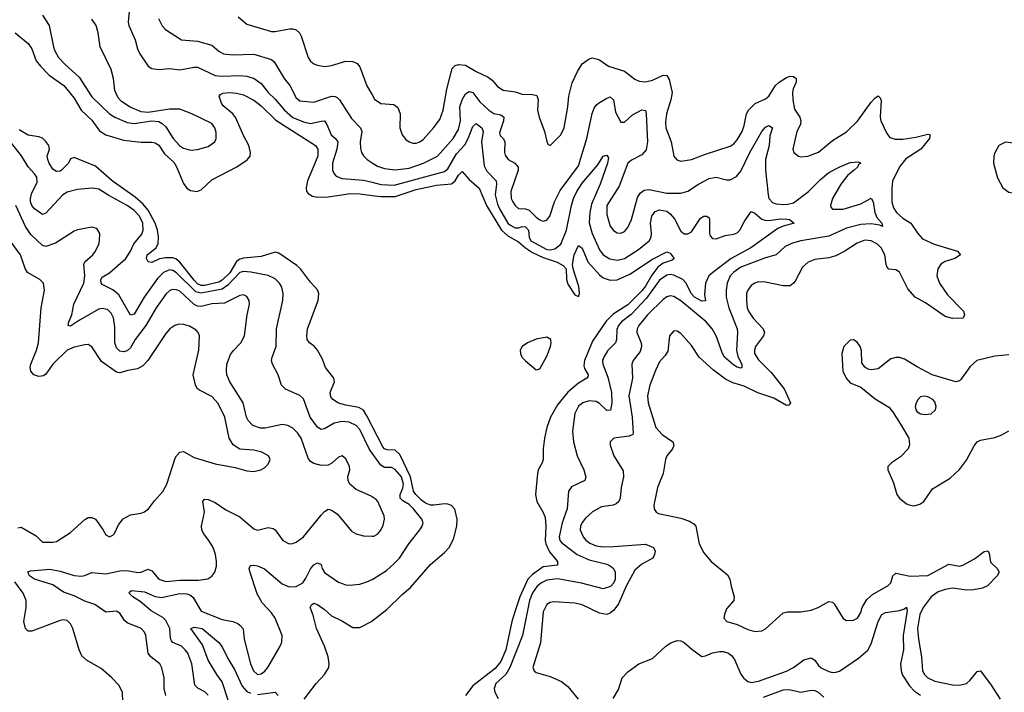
# Model space of a CAD drawing. Header units: inches. Extents: x 1649636 to 1815363, y 506543 to 641975.
# Tile 630 of 656: x 1748001 to 1753584, y 615629 to 619444. Entities that reach past the tile are written whole.
import ezdxf

# ---------------------------------------------------------------- set-up
doc = ezdxf.new("R2010")
doc.units = ezdxf.units.IN
doc.header["$MEASUREMENT"] = 0
doc.layers.add('B7641', color=7, linetype='Continuous')
doc.layers.add('B7651', color=7, linetype='Continuous')

msp = doc.modelspace()

# ---------------------------------------------------------------- linework, layer by layer
at = {"layer": 'B7641', "color": 5}
for points, elevation in [([(1748624.9, 619510), (1748616.4, 619430), (1748620.4, 619410), (1748656.6, 619330), (1748670, 619277.6), (1748682, 619250), (1748730, 619180.7), (1748750, 619167.6), (1748790, 619161.7), (1748850, 619167), (1748910, 619159.8), (1748990, 619174.4), (1749010, 619173.9), (1749110, 619127.9), (1749150, 619123.4), (1749250, 619127.9), (1749290, 619123.3), (1749331.3, 619110), (1749370, 619082.5), (1749410, 619030.2), (1749450, 618992.5), (1749502.6, 618930), (1749549.8, 618889.8), (1749610, 618863.6), (1749650, 618854.3), (1749710, 618868.9), (1749730, 618869.2), (1749743.7, 618850), (1749767.3, 618790), (1749793, 618770), (1749804.8, 618750), (1749799, 618710), (1749774.8, 618630), (1749775, 618590), (1749783.9, 618570), (1749796.3, 618556.3), (1749830, 618543), (1749950, 618533.9), (1750000, 618521.8)], 540), ([(1748131.5, 619470), (1748168.1, 619410), (1748192.6, 619290), (1748199, 619270), (1748222.3, 619230), (1748258.6, 619190), (1748338.6, 619118.6), (1748410, 619005.4), (1748510, 618908.9), (1748540.5, 618890), (1748610, 618860.2), (1748650, 618855.8), (1748750.4, 618870.4), (1748790, 618865.8), (1748810, 618855.6), (1748830, 618836.5), (1748870.9, 618770), (1748910, 618728), (1748930, 618715.2), (1748970, 618703.2), (1749010, 618708.1), (1749070, 618724.6), (1749108.3, 618751.7), (1749116.3, 618770), (1749115.8, 618804.2), (1749108.5, 618830), (1749090, 618855.1), (1748977.6, 618910), (1748910, 618935.9), (1748850, 618935.7), (1748730, 618917.2), (1748690, 618920.9), (1748627.3, 618947.3), (1748579.6, 618979.6), (1748559.7, 618999.7), (1748541.8, 619041.8), (1748533.4, 619110), (1748520.5, 619160.5), (1748458, 619290), (1748446.3, 619370), (1748434.9, 619410), (1748410, 619446.3)], 540), ([(1748788, 619450), (1748810, 619408.2), (1748827.8, 619387.8), (1748918, 619330), (1749010, 619321.3), (1749090, 619299.7), (1749130, 619265.8), (1749156.3, 619250), (1749210, 619243.5), (1749330, 619247.3), (1749430, 619217.3), (1749444.8, 619204.8), (1749501.4, 619110), (1749532.5, 619070), (1749570, 618999.6), (1749590, 618983), (1749670, 618976.3), (1749770, 619009.6), (1749790, 619008.1), (1749801.7, 619001.7), (1749815, 618990), (1749883.6, 618883.6), (1749933.2, 618830), (1749940.7, 618810), (1749932.8, 618750), (1749933.8, 618713.8), (1749939.6, 618690), (1749950.9, 618670.9), (1749971.8, 618650), (1750000, 618631.6)], 560), ([(1749239.5, 619459.5), (1749290, 619419), (1749430, 619376.5), (1749450, 619376.3), (1749531.1, 619391.1), (1749550, 619392), (1749570, 619386.5), (1749587.6, 619370), (1749598, 619350), (1749637.8, 619230), (1749650, 619208.5), (1749670, 619193.4), (1749690, 619185.2), (1749730, 619178.3), (1749770, 619183.6), (1749850, 619208.3), (1749890, 619206.9), (1749915.6, 619195.6), (1749930, 619176.3), (1749970, 619068.4), (1750000, 619016.8)], 580), ([(1747974.9, 619370), (1748048.9, 619308.9), (1748070, 619279.1), (1748095.5, 619210), (1748119.2, 619179.2), (1748168.6, 619128.6), (1748252.6, 619070), (1748310, 618997.7), (1748350.8, 618930.8), (1748410, 618874.4), (1748453.3, 618813.3), (1748490, 618790.5), (1748590, 618760.3), (1748690, 618748.4), (1748750, 618749.5), (1748770, 618745.3), (1748790, 618732.6), (1748823.4, 618683.4), (1748876.1, 618636.1), (1748890.9, 618610), (1748930, 618514.4), (1748950, 618488.7), (1748970, 618474), (1749006, 618470), (1749030, 618478.4), (1749090, 618534.9), (1749233.5, 618610), (1749291.3, 618648.7), (1749308.5, 618670), (1749310.9, 618690), (1749301.6, 618730), (1749269.1, 618790), (1749227.4, 618887.4), (1749210.4, 618910.4), (1749155.1, 618955.1), (1749145, 618970), (1749133, 619010), (1749140, 619020), (1749153.6, 619026.4), (1749190, 619031.1), (1749230, 619027.3), (1749270, 619018.2), (1749330, 618986.5), (1749370, 618955.7), (1749454, 618874), (1749679.3, 618730), (1749691.2, 618710), (1749691.5, 618670), (1749633.3, 618530), (1749625.4, 618490), (1749627.9, 618470), (1749637.1, 618457.1), (1749662, 618442), (1749690, 618437.4), (1749750, 618439.5), (1749877.1, 618457.1), (1749930, 618455.7), (1750000, 618446.5)], 520), ([(1750000, 617138), (1749970, 617197), (1749950, 617228.4), (1749924.4, 617244.4), (1749850, 617256.9), (1749809.4, 617269.4), (1749776.9, 617290), (1749764.9, 617304.9), (1749761.8, 617330), (1749786, 617390), (1749783.1, 617410), (1749735.1, 617470), (1749718.5, 617518.5), (1749690.9, 617570), (1749671.3, 617591.3), (1749644.7, 617610), (1749632.4, 617630), (1749628.8, 617648.8), (1749633.3, 617690), (1749693.5, 617850), (1749698.3, 617890), (1749690.8, 617910.8), (1749650, 617954.8), (1749594.6, 618030), (1749573.8, 618050), (1749470, 618118.8), (1749450, 618124.3), (1749370, 618100.8), (1749270, 618091.5), (1749250, 618085.9), (1749230, 618071.3), (1749192.1, 618007.9), (1749150, 617965.8), (1749130, 617955.4), (1749050, 617936.3), (1749030, 617935.9), (1749010, 617946), (1748990, 617966.3), (1748910, 618068.4), (1748887.4, 618087.4), (1748870, 618092.6), (1748827.6, 618092.4), (1748793.4, 618086.6), (1748750, 618066.4), (1748730.5, 618070.5), (1748719.9, 618090), (1748725, 618110), (1748775.6, 618150), (1748786.6, 618173.4), (1748788.2, 618211.8), (1748782.6, 618250), (1748769.6, 618290), (1748730, 618363.6), (1748699.6, 618399.6), (1748657, 618437), (1748525.5, 618530), (1748432, 618612), (1748310, 618662.6), (1748290, 618654.5), (1748277.3, 618630), (1748238, 618590), (1748230, 618584.7), (1748210, 618582.4), (1748190, 618596.5), (1748167.9, 618630), (1748160.7, 618650), (1748158, 618670), (1748171, 618710), (1748166, 618730), (1748150, 618753.3), (1748130, 618771.2), (1748110, 618778.5), (1748050, 618788), (1747998, 618818)], 520), ([(1750000, 616984.3), (1749984.9, 617004.9), (1749930, 617118.9), (1749910, 617141.9), (1749870, 617161), (1749830, 617165.2), (1749784.7, 617155.3), (1749730, 617123.4), (1749710, 617119), (1749690, 617131.6), (1749649.3, 617190), (1749610, 617294), (1749590, 617312), (1749508.9, 617348.9), (1749485.1, 617370), (1749466.3, 617430), (1749435.4, 617490), (1749429.8, 617510), (1749432.8, 617530), (1749455, 617590), (1749458, 617690), (1749494.2, 617850), (1749494.6, 617890), (1749487.1, 617927.1), (1749473.8, 617950), (1749450, 617972.9), (1749410, 617992.2), (1749311.9, 618011.9), (1749270, 618015.8), (1749250, 618008.9), (1749182.4, 617937.6), (1749150, 617915.1), (1749030, 617892.8), (1749001, 617901), (1748890, 618007), (1748870, 618020.5), (1748850, 618025.3), (1748817.2, 618010), (1748783.6, 617976.4), (1748706.5, 617870), (1748650, 617774), (1748630, 617767.8), (1748563.8, 617883.8), (1748530, 617911.9), (1748470, 617942.3), (1748462.7, 617950), (1748461.2, 617970), (1748470, 617984.2), (1748510, 618008.4), (1748604.1, 618090), (1748629.9, 618130), (1748648, 618172), (1748693.7, 618226.3), (1748700.8, 618250), (1748699.5, 618290), (1748681.1, 618330), (1748650, 618361.3), (1748610.5, 618390), (1748506.5, 618446.5), (1748450, 618482.8), (1748412.4, 618487.6), (1748330, 618480.9), (1748270, 618465.7), (1748245.4, 618450), (1748150, 618346.2), (1748130, 618338.5), (1748086.3, 618370), (1748069.9, 618390), (1748063.2, 618410), (1748062.6, 618430), (1748070, 618461.6), (1748100, 618520), (1748098, 618550), (1748085.8, 618570), (1748049.5, 618609.5), (1748010.8, 618670.8), (1747949.2, 618750)], 540), ([(1750000, 616737.3), (1749998.4, 616738.4), (1749910, 616779.7), (1749874.3, 616810), (1749863.5, 616830), (1749861.3, 616850), (1749873, 616890), (1749871.2, 616910), (1749850, 616952.3), (1749830, 616969.4), (1749810, 616962.9), (1749772.2, 616927.8), (1749750, 616917.2), (1749710, 616915.1), (1749670, 616925.6), (1749650, 616938.5), (1749636.7, 616956.8), (1749597.7, 617070), (1749579, 617099), (1749550, 617127.2), (1749521.7, 617141.7), (1749490, 617147.2), (1749393.2, 617126.8), (1749366.2, 617126.2), (1749322.6, 617142.6), (1749297.4, 617170), (1749288.4, 617190), (1749268.2, 617270), (1749192.8, 617390), (1749175.8, 617430), (1749173.5, 617453.5), (1749175.9, 617490), (1749196.1, 617543.9), (1749213, 617567), (1749256, 617610), (1749276.4, 617650), (1749290.8, 617769.2), (1749305.3, 617830), (1749302.7, 617850), (1749290, 617874), (1749270, 617883.9), (1749250, 617879.8), (1749163.3, 617836.7), (1749090, 617831.8), (1749030, 617816.5), (1749010, 617819.2), (1748990, 617828.6), (1748910, 617903), (1748890, 617911.7), (1748870, 617913.4), (1748852.6, 617907.4), (1748830, 617887.7), (1748774.6, 617810), (1748716.8, 617710), (1748656, 617630), (1748630, 617582.8), (1748610, 617565.2), (1748590, 617559.9), (1748570, 617563), (1748550, 617582.3), (1748541.7, 617610), (1748540.8, 617700.8), (1748532.4, 617752.4), (1748519.7, 617779.7), (1748499.1, 617799.1), (1748470, 617805.7), (1748450, 617801.2), (1748339.7, 617740.3), (1748290, 617706.2), (1748277.2, 617710), (1748279.2, 617730), (1748298, 617770), (1748309.2, 617830), (1748365.1, 617950), (1748370.4, 617990.4), (1748364.2, 618055.8), (1748370, 618070.4), (1748415.6, 618110), (1748431.6, 618130), (1748449.6, 618170), (1748454.5, 618190), (1748455.1, 618230), (1748438.7, 618258.7), (1748410, 618267.3), (1748330, 618251.3), (1748310, 618243.5), (1748204.7, 618175.3), (1748150, 618157), (1748130, 618162.9), (1748064.6, 618224.6), (1748034.8, 618270), (1747979.1, 618390)], 560), ([(1747990, 616561.3), (1748010, 616565.3), (1748095.3, 616515.3), (1748130, 616480.5), (1748190, 616479.3), (1748210, 616484.4), (1748290, 616534.6), (1748370, 616608), (1748390, 616619.3), (1748410, 616620.7), (1748430.4, 616610.4), (1748472.7, 616552.7), (1748490, 616521), (1748510, 616510.8), (1748530, 616519.1), (1748538.4, 616530), (1748561.5, 616578.5), (1748587.7, 616612.3), (1748630, 616634.3), (1748690, 616644.9), (1748710, 616652.7), (1748731, 616669), (1748765.2, 616714.8), (1748813.2, 616766.8), (1748836.3, 616810), (1748883.5, 616956.5), (1748890, 616970.4), (1748910, 616991.6), (1748930, 616994), (1748990, 616960.2), (1749110, 616923.6), (1749222.9, 616902.9), (1749290, 616884.9), (1749330, 616880.4), (1749368.7, 616890), (1749390, 616902), (1749410, 616922.8), (1749422, 616950), (1749412.7, 616970), (1749375.1, 616990), (1749330, 617001.4), (1749250, 617008.3), (1749211.9, 617031.9), (1749189.8, 617070), (1749165.2, 617190), (1749126.5, 617266.5), (1749090, 617305.8), (1749021.9, 617341.9), (1749010.5, 617350.5), (1748998, 617370), (1748985.4, 617430), (1749017.7, 617570), (1749021.7, 617650), (1749014.3, 617670), (1749002.7, 617682.7), (1748964.9, 617704.9), (1748930, 617714.6), (1748903.8, 617716.2), (1748880.5, 617710), (1748852, 617690), (1748830, 617664.2), (1748727.3, 617510), (1748699.9, 617480.1), (1748670, 617463.4), (1748613.7, 617453.7), (1748570, 617440.2), (1748550, 617443.6), (1748464.9, 617504.9), (1748410, 617587.8), (1748390, 617600.5), (1748370, 617600.3), (1748310, 617587.1), (1748270, 617568.4), (1748190.2, 617490), (1748150, 617432.6), (1748136.7, 617423.3), (1748110, 617419.8), (1748082.4, 617430), (1748065.4, 617450), (1748061.1, 617470), (1748064.4, 617490), (1748097.3, 617570), (1748108.9, 617610), (1748124, 617810), (1748141.4, 617910), (1748135.8, 617950), (1748115.6, 617970), (1748045.3, 618010), (1748033, 618033), (1748006.3, 618110), (1747947.2, 618190)], 580), ([(1748830.7, 615610), (1748821.2, 615650), (1748819.8, 615710), (1748807.7, 615767.7), (1748795.6, 615790), (1748745.7, 615830), (1748730.8, 615850), (1748716.4, 615950), (1748708.8, 615968.8), (1748690, 615989.6), (1748610, 616022.6), (1748596, 616036), (1748570, 616077.4), (1748550, 616089.7), (1748490, 616082.4), (1748426.8, 616126.8), (1748370, 616145.3), (1748310, 616174.9), (1748250, 616196.5), (1748190, 616239.1), (1748084.7, 616270), (1748056.4, 616290), (1748047.7, 616312.3), (1748061.8, 616318.2), (1748172.9, 616327.1), (1748230, 616315.7), (1748310, 616290.2), (1748350, 616286.6), (1748370, 616290.2), (1748410, 616308.2), (1748490, 616300.1), (1748570, 616317.1), (1748610, 616319.5), (1748671.4, 616308.6), (1748690, 616310.2), (1748730, 616327.9), (1748750, 616317.3), (1748790, 616270.2), (1748830, 616257.7), (1748910, 616265), (1749015.8, 616264.2), (1749067.9, 616272.1), (1749091.8, 616288.2), (1749108.2, 616310), (1749116.8, 616343.2), (1749117.2, 616370), (1749111.6, 616410), (1749098.2, 616450), (1749074.8, 616490), (1749043.5, 616530), (1749034.8, 616550), (1749032.9, 616570), (1749048.9, 616650), (1749040.5, 616710), (1749050, 616723.8), (1749070, 616721.7), (1749110, 616705.8), (1749170, 616664), (1749250, 616623.1), (1749330, 616555.5), (1749350, 616548.5), (1749410, 616563.8), (1749438, 616558), (1749450.5, 616550), (1749492.7, 616490), (1749530, 616471.6), (1749550, 616472.9), (1749570, 616480.9), (1749610, 616510.4), (1749710, 616633.1), (1749730, 616654.9), (1749750, 616667.2), (1749770, 616662), (1749801, 616641), (1749883.4, 616543.4), (1749910, 616527), (1749950, 616515.8), (1750000, 616515)], 560), ([(1749070, 615612.4), (1749051.5, 615631.5), (1749012.3, 615652.3), (1748994.8, 615670), (1748977.2, 615790), (1748954.7, 615850), (1748940.5, 615870), (1748918.2, 615890), (1748870.4, 615910.4), (1748861.4, 615921.4), (1748856.3, 615936.3), (1748852.9, 615990), (1748830, 616036.3), (1748812.4, 616052.4), (1748747.5, 616090), (1748683.8, 616143.7), (1748642.2, 616170), (1748623, 616190), (1748623.5, 616196.5), (1748634.5, 616205.5), (1748710, 616197.8), (1748770, 616172.5), (1748806.2, 616166.2), (1748910, 616189.1), (1748950, 616187.1), (1748970, 616178.8), (1748985.5, 616165.5), (1749030, 616088.3), (1749150, 616041.7), (1749209.3, 616029.3), (1749238.2, 616018.2), (1749250.5, 616010), (1749267.8, 615987.7), (1749273.8, 615930), (1749311.1, 615790), (1749326.3, 615750), (1749350, 615730.2), (1749370, 615733.8), (1749391.8, 615748.2), (1749407.9, 615770), (1749478.3, 615890), (1749487.2, 615912.8), (1749489.7, 615950), (1749450.6, 616050), (1749430, 616079.1), (1749376.1, 616136.1), (1749347.1, 616187.2), (1749305.6, 616314.4), (1749302.6, 616330), (1749310, 616347.3), (1749329.8, 616350.2), (1749350, 616346), (1749390, 616328.5), (1749490, 616243.5), (1749530, 616226.4), (1749570, 616229.3), (1749606.9, 616250), (1749624.7, 616275.3), (1749650, 616329.1), (1749670, 616351), (1749690, 616362.8), (1749710, 616353.4), (1749716.9, 616330), (1749730, 616308), (1749810, 616253.4), (1749850, 616238.9), (1749870, 616236.5), (1749930, 616242.4), (1749970, 616255), (1750000, 616269.2)], 540), ([(1748585.4, 615574.6), (1748583.6, 615630), (1748564.5, 615670), (1748524.5, 615710), (1748462.7, 615762.7), (1748379.3, 615810), (1748354.6, 615834.6), (1748337.7, 615870), (1748303.1, 615990), (1748290, 616017.6), (1748270, 616036.4), (1748250, 616039.8), (1748230, 616035.8), (1748070, 615975.8), (1748050, 615976.2), (1748034.5, 615990), (1748025.1, 616030), (1748038.9, 616110), (1748037.7, 616150), (1748020.9, 616190), (1747974.3, 616254.3)], 580), ([(1749614.3, 615590), (1749682.4, 615677.6), (1749730, 615730.2), (1749754.6, 615770), (1749756.9, 615790), (1749750.9, 615830), (1749730.4, 615890), (1749684.2, 615990), (1749665.6, 616065.6), (1749647.8, 616110), (1749655.8, 616124.2), (1749670, 616133.8), (1749690, 616127.4), (1749730, 616098.8), (1749770, 616061.4), (1749831.8, 616031.8), (1749890, 615995.4), (1749930, 615995.6), (1749992.6, 616027.4), (1750000, 616033.2)], 520), ([(1749183.9, 615583.9), (1749150, 615688.4), (1749119.2, 615730), (1749070, 615811.7), (1749038.1, 615898.1), (1748972.3, 615990), (1748990, 615997.3), (1749036.9, 615990), (1749131.3, 615911.3), (1749150, 615886.5), (1749180.9, 615820.9), (1749218.8, 615758.8), (1749263.7, 615663.7), (1749290, 615633.9), (1749310, 615624)], 520), ([(1749350, 615616.5), (1749450, 615629.2), (1749466.7, 615610)], 520)]:
    msp.add_lwpolyline(points, dxfattribs=dict(at, elevation=elevation))
at = {"layer": 'B7651', "color": 5}
for points, elevation in [([(1750000, 619016.8), (1750013.5, 618993.5), (1750048.9, 618968.9), (1750122.2, 618962.2), (1750145.4, 618945.4), (1750159, 618910), (1750156.9, 618830), (1750170, 618790.7), (1750190, 618764.9), (1750210, 618750.3), (1750230, 618744), (1750250, 618743.6), (1750270, 618750.2), (1750290, 618763.9), (1750348.7, 618830), (1750383.3, 618876.7), (1750402.5, 618930), (1750423.7, 619050), (1750453.4, 619166.6), (1750470, 619184.7), (1750490, 619190.2), (1750530, 619185.2), (1750590.3, 619150), (1750658.3, 619118.3), (1750680.3, 619100.3), (1750710, 619064.9), (1750743.6, 619043.6), (1750810, 619035), (1750850, 619020.6), (1750910, 619019.7), (1750933.1, 619013.1), (1750941.5, 618990), (1750938, 618930), (1750947.4, 618890), (1750977.1, 618810), (1750990, 618752), (1750996.9, 618736.9), (1751010, 618731), (1751070, 618790.5), (1751088.4, 618830), (1751109.7, 618950), (1751115.6, 619010), (1751134.9, 619085.1), (1751163.5, 619150), (1751190, 619192.6), (1751230, 619222.4), (1751250, 619227.1), (1751290, 619216.9), (1751340.7, 619180.7), (1751430, 619151), (1751490, 619106.7), (1751514.8, 619094.8), (1751550, 619091.3), (1751590, 619101.5), (1751650, 619128.1), (1751670, 619127.4), (1751684.7, 619104.7), (1751701.5, 619030), (1751694.4, 618990), (1751669.5, 618910), (1751663.9, 618863.9), (1751665.5, 618830), (1751695.5, 618750), (1751710.2, 618670.2), (1751728.3, 618648.3), (1751750, 618640.3), (1751810, 618650.2), (1751890, 618681.8), (1752030, 618726.5), (1752050, 618740.2), (1752070, 618761.8), (1752098.9, 618810), (1752110, 618843), (1752122, 618910), (1752133.2, 618930), (1752171.6, 618968.4), (1752230, 618994.3), (1752248.8, 619010), (1752286.3, 619070), (1752307.2, 619090), (1752350, 619115.9), (1752370, 619122.5), (1752390, 619121.9), (1752405, 619110), (1752404.8, 619090), (1752388.1, 619051.9), (1752383.6, 619030), (1752384.6, 618990), (1752395.7, 618935.7), (1752425, 618890), (1752431.6, 618870), (1752429.1, 618850), (1752408.8, 618808.8), (1752386, 618710), (1752390.7, 618690), (1752418, 618670), (1752430, 618666.4), (1752470, 618668.8), (1752530, 618691.6), (1752610, 618758.9), (1752690, 618807.7), (1752752.4, 618867.6), (1752830, 618975.5), (1752850, 618998.5), (1752870, 619011.4), (1752880.9, 619000.9), (1752886, 618986), (1752880.5, 618890), (1752885, 618870), (1752917.9, 618797.9), (1752935.4, 618775.4), (1752966.2, 618766.2), (1753010, 618765.9), (1753083.5, 618776.5), (1753150, 618794.4), (1753164, 618790), (1753160.9, 618770), (1753112, 618710), (1753026.2, 618653.8), (1752990, 618609.8), (1752951.4, 618528.6), (1752945.9, 618485.9), (1752946.1, 618410), (1752956.1, 618376.1), (1752972.9, 618350), (1753010, 618317.1), (1753054.9, 618290), (1753093.4, 618230), (1753120.9, 618200.9), (1753187, 618170), (1753319.3, 618130), (1753335.5, 618110), (1753303.8, 618090), (1753248.4, 618071.6), (1753223.8, 618056.2), (1753206.9, 618030), (1753202.8, 617990), (1753217.1, 617950), (1753262.3, 617882.3), (1753353.2, 617790), (1753359.5, 617770), (1753350.6, 617750), (1753290, 617748.5), (1753250, 617759.7), (1753136.8, 617836.8), (1753079.8, 617870), (1753037.5, 617917.5), (1752990, 618010.7), (1752970, 618024), (1752930, 618028.6), (1752920.8, 618040.8), (1752915, 618055), (1752907.6, 618110), (1752886.2, 618150), (1752866, 618170), (1752830, 618189.8), (1752793.6, 618193.6), (1752750, 618176.8), (1752680.9, 618130), (1752630, 618104.1), (1752590, 618092.6), (1752510, 618083.4), (1752471.8, 618068.2), (1752440.5, 618039.5), (1752398.8, 617961.2), (1752390, 617948.4), (1752370, 617934.2), (1752330, 617933.2), (1752230, 617955.5), (1752190, 617956.4), (1752170, 617949.7), (1752150, 617935.4), (1752129.3, 617910), (1752123.5, 617890), (1752122.7, 617850), (1752127.3, 617810), (1752134.6, 617790), (1752161.3, 617750), (1752217.8, 617690), (1752223.8, 617670), (1752219.2, 617650), (1752174.4, 617590), (1752167.7, 617570), (1752167.7, 617550), (1752190, 617515), (1752263.1, 617443.1), (1752336.3, 617350), (1752371.6, 617270), (1752363.4, 617256.6), (1752350, 617255.1), (1752277.4, 617297.4), (1752187.6, 617327.6), (1752110, 617364.3), (1752044.4, 617384.4), (1752004.1, 617404.1), (1751934.9, 617454.9), (1751854, 617530), (1751810, 617596.2), (1751750, 617664.5), (1751730, 617677.6), (1751710, 617678), (1751686.3, 617650), (1751676.7, 617563.3), (1751661.5, 617538.5), (1751630, 617503.1), (1751606, 617454), (1751575, 617370), (1751561.3, 617310), (1751564.8, 617270), (1751608.8, 617130), (1751643.5, 617090), (1751704, 617050), (1751710.2, 617030), (1751702.8, 617010), (1751670.2, 616970), (1751662.4, 616950), (1751649.2, 616870), (1751618.4, 616790), (1751597.4, 616690), (1751598.7, 616670), (1751610.3, 616650.3), (1751623.4, 616643.4), (1751750, 616615.6), (1751799, 616599), (1751824.2, 616584.2), (1751834.6, 616570), (1751854.9, 616470), (1751879.9, 616419.9), (1751923, 616370), (1752014.7, 616294.7), (1752028, 616270), (1752034.9, 616230), (1752053.4, 616170), (1752050.6, 616150), (1752010, 616102), (1751997.3, 616070), (1751994.8, 616050), (1752011.3, 616030), (1752070, 616012.7), (1752130, 615985.3), (1752170, 615972.7), (1752210, 615978), (1752230, 615988.2), (1752330, 616078.7), (1752355.8, 616084.2), (1752430, 616085), (1752490, 616095.4), (1752529.6, 616110), (1752590, 616143.1), (1752610, 616140.5), (1752620.5, 616130), (1752670, 616047.3), (1752690, 616035.5), (1752730, 616038.4), (1752751.3, 616050), (1752770, 616082), (1752777.8, 616110), (1752805, 616155), (1752836.3, 616183.7), (1752926.3, 616233.7), (1752941.4, 616250), (1752952.4, 616290), (1752970, 616304.7), (1753050, 616287), (1753150, 616291.3), (1753270, 616355.2), (1753330, 616344.4), (1753350, 616350.1), (1753415.1, 616384.9), (1753470, 616426.7), (1753491.7, 616431.7), (1753498, 616418), (1753506.4, 616366.4), (1753543.8, 616330), (1753555.5, 616310), (1753543.7, 616290), (1753490, 616233.3), (1753461.6, 616218.4), (1753410, 616209.3), (1753370, 616208.3), (1753290, 616219.9), (1753250, 616212.5), (1753210, 616197.6), (1753170, 616170.5), (1753123.6, 616110), (1753105.8, 616070), (1753092.1, 615990), (1753097.6, 615930), (1753115.5, 615830), (1753121.1, 615750), (1753131.4, 615730), (1753150, 615711.4), (1753190, 615691.1), (1753290, 615670.2), (1753330, 615668.6), (1753370, 615679.3), (1753390, 615696.5), (1753430, 615746.3), (1753450.2, 615750.2), (1753510.2, 615670), (1753560.2, 615590)], 580), ([(1750000, 618631.6), (1750030, 618612.1), (1750070, 618599.5), (1750130, 618591.7), (1750210, 618602.2), (1750290.9, 618629.1), (1750370.7, 618670), (1750459.9, 618770), (1750490, 618820.2), (1750501.3, 618870), (1750496.8, 618950), (1750510, 618989.3), (1750530, 619022.9), (1750539.7, 619030), (1750550, 619035.5), (1750570, 619030.1), (1750610, 618977.1), (1750661.6, 618930), (1750690, 618910.9), (1750730, 618904.9), (1750745.8, 618890), (1750744.3, 618870), (1750722.1, 618802.1), (1750726.1, 618786.1), (1750742, 618770), (1750751.9, 618751.9), (1750750.8, 618690), (1750754.4, 618674.4), (1750770.6, 618650.6), (1750809.2, 618629.2), (1750827.1, 618607.1), (1750828.3, 618590), (1750787.2, 618470), (1750788.5, 618430), (1750798, 618410), (1750810.2, 618390), (1750830, 618372.8), (1750870, 618370.7), (1750890, 618363.5), (1750930, 618323.5), (1750950, 618308.2), (1750970, 618300.3), (1750990, 618305.7), (1751008.2, 618330), (1751034.5, 618410), (1751065.3, 618474.7), (1751170, 618615.6), (1751217.7, 618770), (1751247.6, 618912.4), (1751258.8, 618941.2), (1751270, 618959.5), (1751283.6, 618970), (1751330, 618998.4), (1751350, 619005.5), (1751368.5, 618988.5), (1751379, 618919), (1751410, 618862), (1751430, 618862.8), (1751475.4, 618904.6), (1751530, 618932.7), (1751549, 618929), (1751554.4, 618910), (1751560.9, 618750), (1751553.8, 618706.2), (1751530, 618676.8), (1751470, 618647.7), (1751450.2, 618630), (1751400, 618500), (1751330.2, 618390), (1751330, 618338.8), (1751350, 618273), (1751367.9, 618247.9), (1751390, 618234.7), (1751410, 618233.4), (1751430, 618242.4), (1751450, 618265.3), (1751470.7, 618310), (1751505, 618435), (1751520, 618460), (1751543.1, 618476.9), (1751570, 618479.8), (1751670, 618459.3), (1751750, 618459), (1751790, 618470.2), (1751850, 618511.6), (1751910, 618543.2), (1751950, 618550.2), (1752010, 618534.7), (1752030, 618535.8), (1752066.1, 618553.9), (1752090, 618584), (1752141.8, 618690), (1752210, 618808.7), (1752230, 618834.9), (1752250, 618844.2), (1752270.2, 618830), (1752255.4, 618784.6), (1752250.5, 618730), (1752230.1, 618650), (1752229.6, 618589.7), (1752244.6, 618450), (1752250.2, 618430), (1752270, 618407.6), (1752290, 618399.8), (1752330, 618395.1), (1752356.8, 618396.8), (1752390, 618405.7), (1752473.7, 618470), (1752542.4, 618537.6), (1752590, 618576.3), (1752651.1, 618610), (1752710, 618633.7), (1752756.7, 618636.7), (1752770.4, 618630.4), (1752758, 618622), (1752753.4, 618610), (1752732.4, 618590), (1752697.9, 618562.1), (1752658.1, 618510), (1752609.5, 618430), (1752598, 618390), (1752601, 618381), (1752610, 618369.3), (1752670, 618369.1), (1752770, 618399.1), (1752830, 618431.3), (1752841.5, 618410), (1752850.1, 618350), (1752862.6, 618322.6), (1752890.2, 618290), (1752893.4, 618270), (1752877.8, 618277.8), (1752830, 618285.1), (1752770, 618282.7), (1752690, 618260.3), (1752590, 618216), (1752430.5, 618189.5), (1752383.5, 618176.5), (1752342, 618158), (1752290.8, 618109.3), (1752230, 618093.2), (1752090, 618040.8), (1752050, 618012.1), (1752030.1, 617989.9), (1752013.3, 617950), (1752007.5, 617910), (1752007.8, 617870), (1752022.3, 617810), (1752069, 617690), (1752072, 617670), (1752065.3, 617570), (1752074.2, 617534.2), (1752096.6, 617490), (1752096.4, 617470), (1752090, 617467.7), (1752070, 617473.3), (1752050, 617484.7), (1751998.7, 617530), (1751986.5, 617550), (1751950.2, 617650.2), (1751927.7, 617690), (1751894.2, 617730), (1751750, 617849.9), (1751710, 617874.3), (1751690, 617876.8), (1751670, 617871.4), (1751650, 617856.5), (1751561.3, 617770), (1751512.5, 617710), (1751501.9, 617690), (1751500.7, 617670), (1751525.6, 617610), (1751527.5, 617590), (1751518.9, 617561.1), (1751480.7, 617510), (1751472.1, 617490), (1751476.2, 617410), (1751455.6, 617310), (1751473.9, 617190), (1751480.7, 617099.3), (1751477.4, 617090), (1751458.2, 617081.8), (1751370, 617070.9), (1751350.4, 617050), (1751350.5, 617029.5), (1751370.3, 616970), (1751424, 616884), (1751425.3, 616850), (1751411.4, 616790), (1751405.8, 616730), (1751398.3, 616710), (1751383.2, 616696.8), (1751366, 616690), (1751300.2, 616679.8), (1751250, 616652.4), (1751210, 616616.5), (1751190, 616590.9), (1751181.2, 616570), (1751179.2, 616550), (1751195.6, 616510), (1751211.5, 616491.5), (1751234.6, 616474.6), (1751270, 616459.3), (1751310, 616453.9), (1751370, 616455.9), (1751550, 616468.9), (1751595.5, 616450), (1751605.5, 616430), (1751601.6, 616410), (1751591.5, 616388.5), (1751530, 616356), (1751490, 616321), (1751440.8, 616230), (1751396.9, 616130), (1751370, 616094.3), (1751350, 616076.9), (1751330, 616069.8), (1751290, 616076.8), (1751190, 616124.4), (1751150, 616134.4), (1751030, 616142.5), (1751010, 616138.9), (1750990, 616126.2), (1750970, 616085.2), (1750954.2, 615910), (1750910.4, 615770), (1750918, 615750), (1750930, 615741.3), (1751010, 615717.6), (1751073.4, 615690), (1751110, 615660.8), (1751168.1, 615590)], 560), ([(1750000, 618521.8), (1750050, 618509.7), (1750124.3, 618504.3), (1750410, 618582.6), (1750430, 618597.5), (1750477.8, 618682.2), (1750525.5, 618734.5), (1750544.4, 618770), (1750570, 618838.3), (1750590, 618855.2), (1750622.5, 618830), (1750630.1, 618810.1), (1750620.1, 618750), (1750634.6, 618614.6), (1750650, 618583.8), (1750702.3, 618530), (1750705.4, 618510), (1750698.2, 618450), (1750710, 618397.3), (1750722.8, 618370), (1750770, 618290.1), (1750780.6, 618280.6), (1750810, 618263.5), (1750830, 618263.3), (1750850, 618270.1), (1750870, 618268.3), (1750885.9, 618250), (1750889.7, 618210), (1750899.9, 618190), (1750990, 618140.1), (1751010, 618137.4), (1751035.9, 618144.1), (1751069.9, 618170.1), (1751102.4, 618250), (1751129.9, 618390.1), (1751141.5, 618430), (1751160.5, 618470), (1751190, 618516.2), (1751280.2, 618619.8), (1751310, 618670.3), (1751330, 618675.8), (1751339.2, 618659.2), (1751335.3, 618630), (1751293.7, 618510), (1751243.5, 618396.5), (1751234.5, 618350), (1751230.5, 618290.5), (1751247.2, 618230), (1751290, 618138.6), (1751310.5, 618110.5), (1751347.1, 618087.1), (1751390, 618079.8), (1751430, 618089.5), (1751510, 618140.5), (1751570, 618188.5), (1751581.4, 618210), (1751584.1, 618230), (1751579.1, 618290), (1751585.4, 618330), (1751604, 618356), (1751630, 618364.7), (1751670, 618357.5), (1751690, 618343.2), (1751713.6, 618313.6), (1751750, 618244.7), (1751770, 618229.4), (1751790, 618228.7), (1751810, 618240.7), (1751861.9, 618318.1), (1751881.2, 618330), (1751897.3, 618330), (1751910, 618319.1), (1751913.2, 618310), (1751912.6, 618232.6), (1751916.9, 618216.9), (1751930, 618203.2), (1751950, 618200.2), (1752001.3, 618218.7), (1752050, 618226.7), (1752070, 618235.5), (1752084.5, 618250), (1752110, 618297.4), (1752150, 618354.9), (1752170, 618346.3), (1752210, 618311.5), (1752226.3, 618306.3), (1752250, 618305), (1752313.3, 618313.3), (1752352.1, 618312.1), (1752366.8, 618310), (1752393, 618290), (1752330, 618273.1), (1752300.8, 618259.2), (1752148, 618150), (1752036.2, 618090), (1751931.2, 618010), (1751909.6, 617990), (1751890.1, 617950), (1751885, 617885), (1751890, 617849.6), (1751870, 617847.9), (1751828, 617870), (1751809.5, 617890), (1751780.1, 617950), (1751762.2, 617970), (1751710, 617995.1), (1751690, 617997.8), (1751670, 617994.2), (1751630, 617966.9), (1751555.2, 617864.8), (1751468, 617772), (1751414.1, 617730), (1751396.6, 617710), (1751387.2, 617687.2), (1751386, 617630), (1751380.6, 617610), (1751334.8, 617565.2), (1751313, 617530), (1751306.8, 617510), (1751307.7, 617490), (1751335.6, 617415.6), (1751357.8, 617330), (1751359.3, 617270), (1751350.6, 617229.4), (1751330, 617227), (1751290, 617265.8), (1751270, 617278.1), (1751230, 617281.6), (1751193.7, 617270), (1751170, 617251.8), (1751148.4, 617210), (1751136, 617110), (1751141, 617050), (1751162.7, 616970), (1751200.9, 616890), (1751211.9, 616848.1), (1751205.7, 616830), (1751130, 616794.5), (1751113.6, 616770), (1751105.9, 616670), (1751077.4, 616590), (1751060.1, 616510), (1751063.9, 616490), (1751075.9, 616475.9), (1751162.2, 616410), (1751230, 616379.7), (1751330, 616355.1), (1751350, 616345.2), (1751368.2, 616330), (1751378, 616310), (1751377.7, 616270), (1751370.1, 616250), (1751351.1, 616228.9), (1751310, 616215.2), (1751187.5, 616247.5), (1751050, 616271.5), (1750990, 616264.7), (1750960.2, 616250), (1750934.7, 616230), (1750910, 616193.6), (1750891.7, 616150), (1750852.8, 615950), (1750781.6, 615770), (1750757.8, 615730), (1750701.1, 615678.9), (1750691.8, 615650), (1750695.6, 615630), (1750713.8, 615593.8)], 540), ([(1750000, 618446.5), (1750050, 618439.9), (1750130, 618440.7), (1750250, 618480.8), (1750365.3, 618505.3), (1750450, 618512.5), (1750471.2, 618528.8), (1750490, 618562), (1750510, 618581.7), (1750550, 618536.3), (1750607.2, 618487.2), (1750647.6, 618390), (1750733.2, 618250), (1750770, 618217.5), (1750830, 618184.6), (1750870.1, 618150), (1750910, 618123.4), (1750970, 618095.1), (1751049.2, 618069.2), (1751083.5, 618050), (1751099.3, 618030), (1751102.9, 617970), (1751110, 617944.2), (1751150, 617883.2), (1751170, 617873.4), (1751174.8, 617890), (1751171.8, 617930), (1751139.4, 618030), (1751136, 618056), (1751145.4, 618110), (1751170, 618163.1), (1751190, 618147.2), (1751223.5, 618070), (1751290, 617996.4), (1751310, 617979.5), (1751350, 617966.1), (1751390, 617968.5), (1751460.5, 617999.5), (1751590, 618086.1), (1751670, 618126.9), (1751690, 618119.5), (1751712.2, 618090), (1751700.6, 618079.4), (1751650, 618063.6), (1751620, 618040), (1751585.3, 617994.7), (1751550, 617931.9), (1751530, 617906.2), (1751450, 617826.9), (1751367, 617773), (1751326.8, 617733.2), (1751250, 617619.9), (1751203.1, 617510), (1751199.9, 617479.9), (1751204.4, 617464.4), (1751225.4, 617430), (1751222.4, 617417.6), (1751217.6, 617410), (1751170, 617381.5), (1751110, 617330.5), (1751050, 617259), (1751011.2, 617190), (1750990.2, 617130.2), (1750976.6, 617070), (1750969.5, 617010), (1750970.1, 616949.9), (1750964.2, 616930), (1750941.1, 616890), (1750936.6, 616870), (1750926.8, 616750), (1750933.2, 616710), (1750969.3, 616649.3), (1750980.7, 616620.7), (1750984.9, 616570), (1750981.3, 616490), (1750985.1, 616470), (1751006, 616426), (1751050.2, 616370), (1751050.3, 616350), (1750970, 616339.4), (1750910, 616297.5), (1750883.6, 616270), (1750837.8, 616170), (1750810.1, 616090.1), (1750791.6, 616030), (1750758.9, 615870), (1750730, 615803.7), (1750696.6, 615763.4), (1750570, 615665.5), (1750528.8, 615610)], 520), ([(1753610, 617542.8), (1753530, 617535.8), (1753429.6, 617510.4), (1753390, 617477.4), (1753338, 617402), (1753330, 617394.5), (1753310, 617389), (1753176.3, 617430), (1753090, 617474.2), (1753018.3, 617518.3), (1752990, 617526.9), (1752970, 617527.6), (1752940.5, 617519.5), (1752870, 617464), (1752830, 617458), (1752810, 617460.7), (1752792.8, 617472.8), (1752776.9, 617496.9), (1752774, 617566), (1752766.4, 617590), (1752750, 617614.7), (1752730, 617627.8), (1752710, 617625.6), (1752673.7, 617590), (1752662.3, 617550), (1752668, 617450), (1752686.9, 617410), (1752710, 617384.2), (1752770, 617359.5), (1752852.6, 617292.6), (1752930, 617245.2), (1752950, 617222), (1752996.6, 617150), (1753042.8, 617070), (1753047.1, 617032.9), (1753038.4, 617010), (1752996.3, 616963.7), (1752944, 616930), (1752924.9, 616910), (1752924.9, 616890), (1752955.8, 616815.8), (1752975.3, 616750), (1752989.5, 616729.5), (1753030, 616697.6), (1753050, 616689.3), (1753073, 616687), (1753105.2, 616694.8), (1753128.2, 616710), (1753177.7, 616782.3), (1753277.4, 616842.6), (1753330, 616892.2), (1753370, 616944.9), (1753412.7, 617027.3), (1753430.8, 617049.2), (1753450, 617059.6), (1753530, 617073.4), (1753570, 617089.2), (1753610, 617111.7)], 620), ([(1750000, 616033.2), (1750082.6, 616097.4), (1750170, 616183.1), (1750217.3, 616222.7), (1750330, 616352.9), (1750410, 616421.2), (1750436.8, 616450), (1750462.1, 616497.9), (1750481, 616570), (1750481.2, 616610), (1750468.1, 616668.1), (1750450, 616687.3), (1750430, 616695.5), (1750410, 616698), (1750350, 616689.4), (1750330, 616690.8), (1750301.8, 616701.8), (1750279.1, 616719.1), (1750247.2, 616750), (1750233.8, 616770), (1750218.1, 616850), (1750156.7, 616976.7), (1750130, 617001.1), (1750084.6, 617004.6), (1750070, 617008.7), (1750060, 617020), (1750000, 617138)], 520), ([(1750000, 616269.2), (1750010, 616274), (1750080.5, 616319.5), (1750123.1, 616356.9), (1750154.2, 616390), (1750207.9, 616470), (1750271.1, 616550), (1750284.4, 616570), (1750288.5, 616590), (1750281.5, 616610), (1750234.5, 616670), (1750210, 616693.2), (1750173.9, 616713.9), (1750159.4, 616730), (1750158, 616750), (1750174.4, 616785.6), (1750178.3, 616810), (1750165.6, 616850), (1750130, 616892.4), (1750110, 616903), (1750070, 616903.4), (1750050, 616916.1), (1750000, 616984.3)], 540), ([(1750000, 616515), (1750010, 616514.9), (1750030, 616524.9), (1750050, 616547.7), (1750062.6, 616577.4), (1750070.9, 616610), (1750068.6, 616630), (1750031.9, 616710), (1750022, 616722), (1750000, 616737.3)], 560), ([(1751366.3, 615593.7), (1751396.3, 615643.7), (1751418.5, 615710), (1751450, 615744.2), (1751512.7, 615790), (1751590, 615821.1), (1751667.7, 615892.3), (1751693.3, 615910), (1751730, 615922.3), (1751750, 615920.2), (1751770, 615911.1), (1751812.7, 615872.7), (1751870, 615832.6), (1751890, 615835.4), (1751930, 615852.9), (1751970, 615860.6), (1751990, 615859.4), (1752019.7, 615850), (1752037.4, 615837.4), (1752055, 615815), (1752090, 615731.5), (1752105.9, 615710), (1752130, 615690.8), (1752150, 615685), (1752190, 615691.9), (1752350, 615747.6), (1752390, 615768.4), (1752448.1, 615811.9), (1752490, 615824.5), (1752510, 615810.3), (1752530, 615780.8), (1752546.9, 615766.9), (1752590, 615746), (1752610, 615740.6), (1752630, 615742), (1752650, 615749.3), (1752758.3, 615821.7), (1752810, 615867.1), (1752830, 615903.1), (1752870, 616030.5), (1752890, 616070.3), (1752910, 616081.1), (1752990, 616092.2), (1753018.2, 616101.8), (1753030, 616112), (1753033, 616093), (1753011.9, 615950), (1753012.2, 615870), (1752996.7, 615790), (1752998.9, 615750), (1753006.7, 615726.7), (1753046, 615666), (1753075.3, 615635.3), (1753110, 615611.5)], 560), ([(1752219.4, 615600.6), (1752330, 615643.3), (1752363.8, 615643.8), (1752430, 615629.4), (1752490, 615641.4), (1752510, 615638.9), (1752528.5, 615630), (1752561.5, 615601.5)], 540)]:
    msp.add_lwpolyline(points, dxfattribs=dict(at, elevation=elevation))
for points, elevation in [([(1753590.3, 618749.7), (1753553, 618730), (1753530, 618689), (1753524.6, 618670), (1753523.1, 618630), (1753546.3, 618546.3), (1753575.3, 618490), (1753610, 618465.8), (1753674.3, 618454.3), (1753790, 618410.4), (1753830, 618404.4), (1753850, 618416.3), (1753858.7, 618430), (1753879.3, 618510), (1753865.6, 618625.6), (1753847.3, 618670), (1753828.5, 618688.5), (1753790, 618712.4), (1753731.5, 618731.5)], 620), ([(1750990, 617643.1), (1750930, 617631.7), (1750881.2, 617610), (1750850.1, 617590), (1750839.5, 617570), (1750840.7, 617550), (1750849.6, 617530), (1750870, 617508), (1750930, 617458), (1750950, 617464.2), (1750990, 617534.7), (1751012, 617590), (1751015.4, 617610), (1751012.3, 617630)], 520), ([(1753130, 617308.5), (1753110, 617304.2), (1753093.2, 617286.8), (1753084.4, 617270), (1753079.2, 617250), (1753082.6, 617230), (1753090, 617220.3), (1753110, 617208.7), (1753135.2, 617204.8), (1753170, 617207.5), (1753194.5, 617230), (1753197.6, 617250), (1753190, 617275.6), (1753178.9, 617290), (1753150, 617304.5)], 640)]:
    msp.add_lwpolyline(points, close=True, dxfattribs=dict(at, elevation=elevation))

doc.saveas('drawing.dxf')
